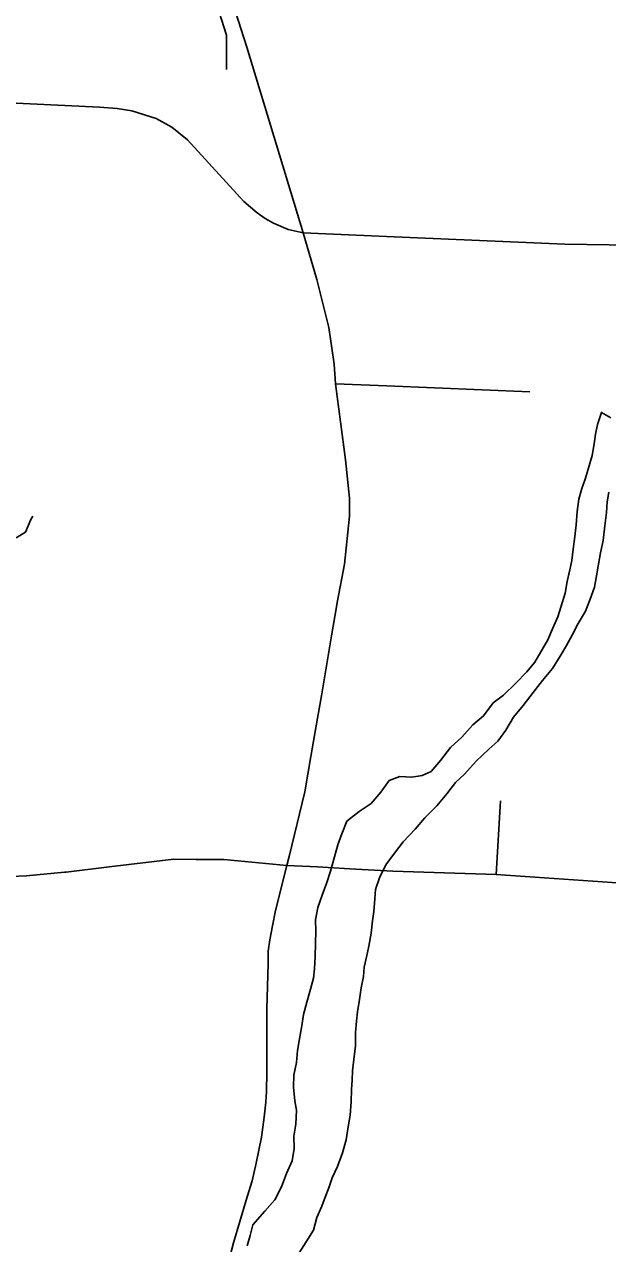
# Model space of a CAD drawing. Extents: x 114843 to 284848, y 317643 to 566895.
# Drawn here: x 198048 to 201315, y 400988 to 407823 of the extents above; entities that cross this region are included whole.
import ezdxf

# ---------------------------------------------------------------- set-up
doc = ezdxf.new("R2010")
doc.units = 0
for name, color, linetype in [('GM_X_City_Street', 7, 'Continuous'), ('GM_X_County_Road', 7, 'Continuous'), ('GM_X_Major_River', 7, 'Continuous'), ('GM_X_Minor_River', 7, 'Continuous')]:
    doc.layers.add(name, color=color, linetype=linetype)

msp = doc.modelspace()

# ---------------------------------------------------------------- linework, layer by layer
at = {"layer": 'GM_X_City_Street'}
msp.add_line((200691.4, 403057.3), (200714.9, 403469.6), dxfattribs=at)
for points in [[(199180.2, 407570.6), (199180, 407761.4), (198981.2, 408392.7), (198830.4, 408885.4), (198787.3, 409049.1), (198727.1, 409278.1)], [(197149.7, 407432.3), (197213.7, 407428.6), (197845.8, 407387.9), (198469.5, 407358.1), (198567, 407350.5), (198650.9, 407337.4), (198785.8, 407295.8), (198874.1, 407245.6), (198961.1, 407174.8), (199278.3, 406830), (199351.4, 406765.9), (199397.4, 406733.9), (199443.3, 406707.4), (199526.4, 406673.5), (199608.9, 406654.9)], [(199608.9, 406654.9), (200077.4, 406633.5), (201076.1, 406591.3), (201447.6, 406584.3)], [(199791.2, 405808.5), (200078.2, 405796.7), (200879.6, 405763)], [(196459.1, 403137.9), (196717.1, 403101.5), (197045.9, 403069.2), (197186.4, 403058.6), (197262, 403055), (197383.8, 403046.4), (197441.7, 403042.3), (197602.7, 403039.2), (197701.1, 403038.4), (197882.7, 403042.6), (198060.7, 403049), (198272.4, 403069.8)], [(198272.4, 403069.8), (198282.7, 403070.8), (198522.8, 403100.8), (198885.7, 403142.3), (199010.1, 403141.9), (199166.1, 403141.9), (199519.1, 403107.9)], [(199519.1, 403107.9), (199690.4, 403099.9), (199871, 403089.5), (200112.7, 403074.8), (200691.4, 403057.3), (201341.3, 403012.1), (202044.5, 402983.9), (202095.4, 402981.8)]]:
    msp.add_lwpolyline(points, dxfattribs=at)
at = {"layer": 'GM_X_County_Road'}
msp.add_line((199291.2, 401231.8), (199322.9, 401334.7), dxfattribs=at)
for points in [[(199608.9, 406654.9), (199294.3, 407695.2), (199184.6, 408041), (199069.8, 408413.4), (198870.9, 409066.5), (198762.4, 409497.6)], [(199787.7, 404503.1), (199802.8, 404590.8), (199841.1, 404797.5), (199869.7, 405066.1), (199870.1, 405165.8), (199847.5, 405382.3), (199791.2, 405808.5), (199783.1, 405918), (199753.6, 406123), (199686.4, 406392.9), (199608.9, 406654.9)], [(199690.8, 403933.4), (199712.8, 404059.1), (199769, 404394.8), (199787.7, 404503.1)], [(199531.3, 403158.8), (199618.2, 403520.3), (199653.1, 403718.7), (199690.8, 403933.4)], [(199322.9, 401334.7), (199324.4, 401339.9), (199347.3, 401438.9), (199376.6, 401585.3), (199391.8, 401696.9), (199399.8, 401780.1), (199404, 401841.4), (199405.6, 401951.3), (199405.7, 402301.3), (199413, 402558.6), (199413.7, 402626.6), (199422.6, 402691.2), (199437.2, 402769.8), (199455.4, 402855.5), (199519.1, 403107.9), (199531.3, 403158.8)], [(199177, 400824.1), (199187.2, 400869.9), (199219.1, 400992.1), (199291.2, 401231.8)]]:
    msp.add_lwpolyline(points, dxfattribs=at)
at = {"layer": 'GM_X_Major_River'}
for points in [[(201332.6, 405616.3), (201280.9, 405647), (201258, 405579.1), (201247.3, 405525.2), (201240.6, 405471.1), (201227.8, 405405.2), (201206.8, 405329.3), (201190.1, 405273.4), (201171.4, 405221.5), (201154.6, 405161.6), (201143.7, 405091.6), (201138.8, 405017.5), (201131.9, 404951.4), (201123, 404881.4), (201114.2, 404817.4), (201103.5, 404765.4), (201088.7, 404699.5), (201077.8, 404633.5), (201052.8, 404555.6), (201036.1, 404501.7), (201007.2, 404433.9), (200980.4, 404372.1), (200906.7, 404246.8), (200862, 404193.2), (200801.2, 404129.8), (200732.3, 404062.5), (200673.7, 404019.2), (200620.7, 403945.7), (200560, 403896.3), (200499.1, 403826.9), (200434.3, 403769.6), (200379.3, 403696.1), (200326.5, 403634.6), (200276.2, 403611.2), (200218, 403601.9), (200152, 403606.7), (200091.6, 403583.4), (200044.8, 403517.8), (199989.9, 403454.4), (199923.3, 403411.1), (199854.6, 403355.8), (199825.6, 403284.1), (199804.8, 403224.2), (199786, 403156.3), (199762.9, 403076.4), (199742.1, 403012.5), (199717.1, 402940.7), (199692.3, 402872.9), (199679.4, 402802.9), (199680.5, 402738.7), (199679.7, 402670.6), (199676.7, 402596.5), (199673.9, 402528.4), (199667.2, 402476.4), (199650.4, 402414.5), (199629.4, 402340.6), (199612.5, 402272.6), (199601.7, 402208.6), (199588.8, 402136.6), (199577.9, 402070.7), (199573.1, 402002.6), (199558.2, 401932.6), (199555.3, 401864.5), (199562.3, 401788.3), (199571.7, 401736.1), (199568.6, 401657.9), (199557.8, 401589.9), (199558.9, 401521.8), (199548, 401451.8), (199517.1, 401380), (199488.1, 401306.2), (199451.1, 401232.5), (199394.3, 401169.1), (199327.3, 401093.8), (199312.5, 401033.8), (199295.7, 400975.9)], [(199587.4, 400936.3), (199626.3, 400997.9), (199667.1, 401063.5), (199686, 401133.4), (199714.9, 401197.2), (199733.6, 401249.1), (199754.2, 401300.9), (199773, 401356.8), (199801.8, 401420.6), (199830.8, 401496.4), (199849.7, 401570.3), (199862.7, 401642.3), (199873.5, 401708.3), (199878.5, 401782.4), (199881.4, 401854.5), (199884, 401904.6), (199886.7, 401956.7), (199893.5, 402020.7), (199902.5, 402096.7), (199903.5, 402170.9), (199908.3, 402234.9), (199915, 402287), (199925.8, 402357), (199934.7, 402421), (199947.5, 402485), (199952.2, 402537), (199967, 402603), (199977.7, 402654.9), (199990.7, 402728.9), (199997.5, 402797), (200006.2, 402849), (200011.1, 402921.1), (200015.8, 402973.1), (200036.7, 403039), (200073.6, 403110.7), (200120.5, 403176.2), (200169.3, 403239.8), (200236.3, 403311.1), (200291.1, 403374.5), (200358, 403441.9), (200414.9, 403509.3), (200463.8, 403572.8), (200514.4, 403620.3), (200579.4, 403691.7), (200650.3, 403758.9), (200700.9, 403804.4), (200745.8, 403866), (200788.7, 403939.6), (200841.6, 404005.1), (200898.6, 404076.5), (200949.5, 404144), (201006.4, 404211.5), (201049.3, 404281.1), (201084.1, 404340.8), (201118.9, 404402.5), (201149.7, 404464.2), (201190.6, 404533.9), (201217.5, 404599.7), (201242.4, 404667.5), (201253.2, 404731.5), (201264.1, 404797.5), (201274.9, 404859.5), (201289.8, 404929.5), (201298.8, 405011.5), (201309.8, 405085.5), (201312.5, 405145.6), (201321.2, 405199.6)]]:
    msp.add_lwpolyline(points, dxfattribs=at)
at = {"layer": 'GM_X_Minor_River'}
msp.add_lwpolyline([(198002.2, 404944.9), (198054.4, 404976.6), (198084.8, 405046.6), (198095, 405066.6)], dxfattribs=at)

doc.saveas('drawing.dxf')
